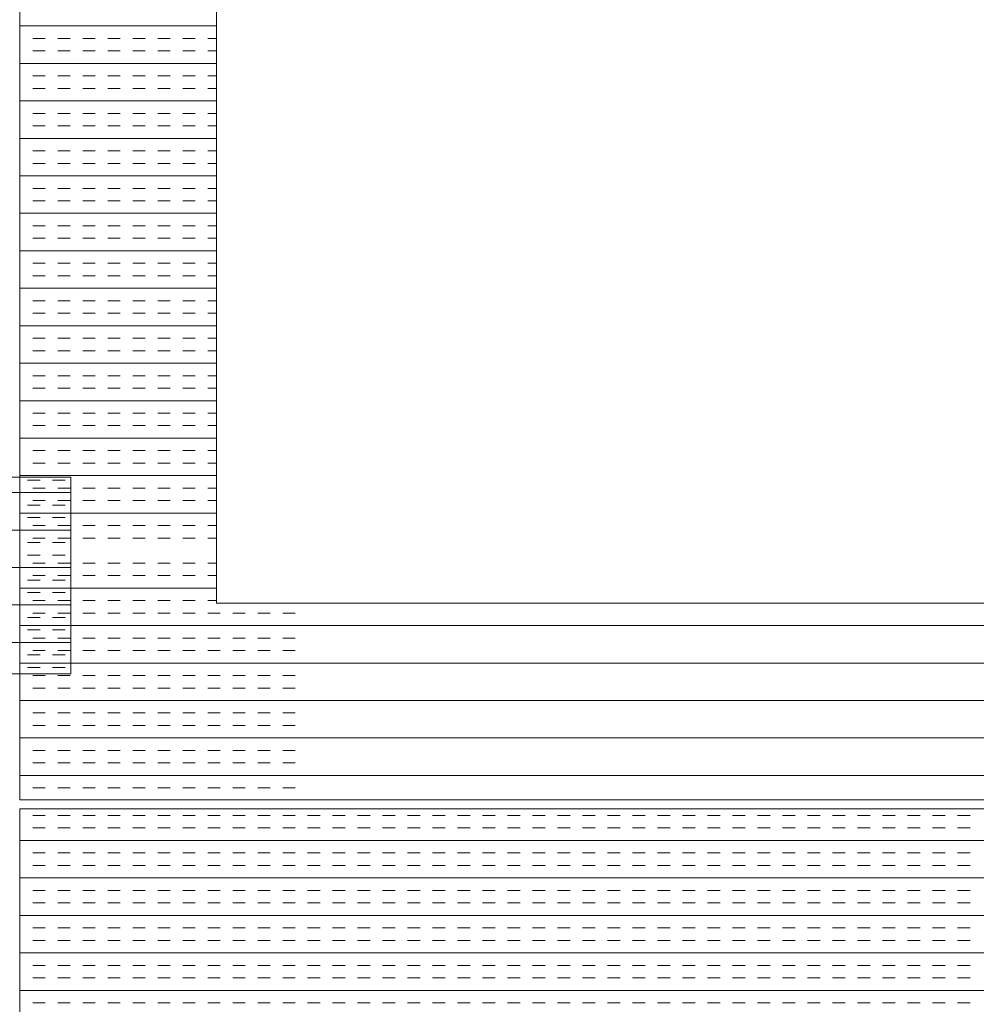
# Model space of a CAD drawing. Extents: x 3940905 to 4145695, y 925352 to 1109797.
# Tile 410 of 656: x 3986447 to 3986690, y 1101304 to 1101555. Entities that reach past the tile are written whole.
import ezdxf

# ---------------------------------------------------------------- set-up
doc = ezdxf.new("R2010")
doc.units = 0
doc.header["$LTSCALE"] = 750
doc.header["$MEASUREMENT"] = 0
doc.layers.add('CKD Equipments', color=252, linetype='CONTINUOUS', lineweight=0)

msp = doc.modelspace()

# ---------------------------------------------------------------- linework, layer by layer
at = {"layer": 'CKD Equipments'}
for p, q in [((3986446.8, 1102056.31), (3986446.8, 1101356.31)), ((3986496.8, 1102006.31), (3986496.8, 1101406.31)), ((3986459.8, 1101438.31), (3985859.8, 1101438.31)), ((3986459.8, 1101388.31), (3986459.8, 1101438.31)), ((3986496.8, 1101406.31), (3987214.8, 1101406.31)), ((3985859.8, 1101388.31), (3986459.8, 1101388.31)), ((3986446.8, 1101356.31), (3987264.8, 1101356.31)), ((3986446.8, 1101353.98), (3986446.8, 1100653.98)), ((3987264.8, 1101353.98), (3986446.8, 1101353.98))]:
    msp.add_line(p, q, dxfattribs=at)
at = {"layer": 'CKD Equipments', "color": 4, "linetype": 'Continuous'}
for p, q in [((3986496.8, 1101553.01), (3986446.8, 1101553.01)), ((3986446.94, 1101549.83), (3986446.8, 1101549.83)), ((3986453.29, 1101549.83), (3986450.11, 1101549.83)), ((3986459.64, 1101549.83), (3986456.46, 1101549.83)), ((3986465.99, 1101549.83), (3986462.81, 1101549.83)), ((3986472.34, 1101549.83), (3986469.16, 1101549.83)), ((3986478.69, 1101549.83), (3986475.51, 1101549.83)), ((3986485.04, 1101549.83), (3986481.86, 1101549.83)), ((3986491.39, 1101549.83), (3986488.21, 1101549.83)), ((3986496.8, 1101549.83), (3986494.56, 1101549.83)), ((3986446.94, 1101546.66), (3986446.8, 1101546.66)), ((3986453.29, 1101546.66), (3986450.11, 1101546.66)), ((3986459.64, 1101546.66), (3986456.46, 1101546.66)), ((3986465.99, 1101546.66), (3986462.81, 1101546.66)), ((3986472.34, 1101546.66), (3986469.16, 1101546.66)), ((3986478.69, 1101546.66), (3986475.51, 1101546.66)), ((3986485.04, 1101546.66), (3986481.86, 1101546.66)), ((3986491.39, 1101546.66), (3986488.21, 1101546.66)), ((3986496.8, 1101546.66), (3986494.56, 1101546.66)), ((3986496.8, 1101543.48), (3986446.8, 1101543.48)), ((3986446.94, 1101540.31), (3986446.8, 1101540.31)), ((3986453.29, 1101540.31), (3986450.11, 1101540.31)), ((3986459.64, 1101540.31), (3986456.46, 1101540.31)), ((3986465.99, 1101540.31), (3986462.81, 1101540.31)), ((3986472.34, 1101540.31), (3986469.16, 1101540.31)), ((3986478.69, 1101540.31), (3986475.51, 1101540.31)), ((3986485.04, 1101540.31), (3986481.86, 1101540.31)), ((3986491.39, 1101540.31), (3986488.21, 1101540.31)), ((3986496.8, 1101540.31), (3986494.56, 1101540.31)), ((3986446.94, 1101537.13), (3986446.8, 1101537.13)), ((3986453.29, 1101537.13), (3986450.11, 1101537.13)), ((3986459.64, 1101537.13), (3986456.46, 1101537.13)), ((3986465.99, 1101537.13), (3986462.81, 1101537.13)), ((3986472.34, 1101537.13), (3986469.16, 1101537.13)), ((3986478.69, 1101537.13), (3986475.51, 1101537.13)), ((3986485.04, 1101537.13), (3986481.86, 1101537.13)), ((3986491.39, 1101537.13), (3986488.21, 1101537.13)), ((3986496.8, 1101537.13), (3986494.56, 1101537.13)), ((3986496.8, 1101533.96), (3986446.8, 1101533.96)), ((3986446.94, 1101530.78), (3986446.8, 1101530.78)), ((3986453.29, 1101530.78), (3986450.11, 1101530.78)), ((3986459.64, 1101530.78), (3986456.46, 1101530.78)), ((3986465.99, 1101530.78), (3986462.81, 1101530.78)), ((3986472.34, 1101530.78), (3986469.16, 1101530.78)), ((3986478.69, 1101530.78), (3986475.51, 1101530.78)), ((3986485.04, 1101530.78), (3986481.86, 1101530.78)), ((3986491.39, 1101530.78), (3986488.21, 1101530.78)), ((3986496.8, 1101530.78), (3986494.56, 1101530.78)), ((3986446.94, 1101527.61), (3986446.8, 1101527.61)), ((3986453.29, 1101527.61), (3986450.11, 1101527.61)), ((3986459.64, 1101527.61), (3986456.46, 1101527.61)), ((3986465.99, 1101527.61), (3986462.81, 1101527.61)), ((3986472.34, 1101527.61), (3986469.16, 1101527.61)), ((3986478.69, 1101527.61), (3986475.51, 1101527.61)), ((3986485.04, 1101527.61), (3986481.86, 1101527.61)), ((3986491.39, 1101527.61), (3986488.21, 1101527.61)), ((3986496.8, 1101527.61), (3986494.56, 1101527.61)), ((3986496.8, 1101524.43), (3986446.8, 1101524.43)), ((3986446.94, 1101521.26), (3986446.8, 1101521.26)), ((3986453.29, 1101521.26), (3986450.11, 1101521.26)), ((3986459.64, 1101521.26), (3986456.46, 1101521.26)), ((3986465.99, 1101521.26), (3986462.81, 1101521.26)), ((3986472.34, 1101521.26), (3986469.16, 1101521.26)), ((3986478.69, 1101521.26), (3986475.51, 1101521.26)), ((3986485.04, 1101521.26), (3986481.86, 1101521.26)), ((3986491.39, 1101521.26), (3986488.21, 1101521.26)), ((3986496.8, 1101521.26), (3986494.56, 1101521.26)), ((3986446.94, 1101518.08), (3986446.8, 1101518.08)), ((3986453.29, 1101518.08), (3986450.11, 1101518.08)), ((3986459.64, 1101518.08), (3986456.46, 1101518.08)), ((3986465.99, 1101518.08), (3986462.81, 1101518.08)), ((3986472.34, 1101518.08), (3986469.16, 1101518.08)), ((3986478.69, 1101518.08), (3986475.51, 1101518.08)), ((3986485.04, 1101518.08), (3986481.86, 1101518.08)), ((3986491.39, 1101518.08), (3986488.21, 1101518.08)), ((3986496.8, 1101518.08), (3986494.56, 1101518.08)), ((3986496.8, 1101514.91), (3986446.8, 1101514.91)), ((3986446.94, 1101511.73), (3986446.8, 1101511.73)), ((3986453.29, 1101511.73), (3986450.11, 1101511.73)), ((3986459.64, 1101511.73), (3986456.46, 1101511.73)), ((3986465.99, 1101511.73), (3986462.81, 1101511.73)), ((3986472.34, 1101511.73), (3986469.16, 1101511.73)), ((3986478.69, 1101511.73), (3986475.51, 1101511.73)), ((3986485.04, 1101511.73), (3986481.86, 1101511.73)), ((3986491.39, 1101511.73), (3986488.21, 1101511.73)), ((3986496.8, 1101511.73), (3986494.56, 1101511.73)), ((3986446.94, 1101508.56), (3986446.8, 1101508.56)), ((3986453.29, 1101508.56), (3986450.11, 1101508.56)), ((3986459.64, 1101508.56), (3986456.46, 1101508.56)), ((3986465.99, 1101508.56), (3986462.81, 1101508.56)), ((3986472.34, 1101508.56), (3986469.16, 1101508.56)), ((3986478.69, 1101508.56), (3986475.51, 1101508.56)), ((3986485.04, 1101508.56), (3986481.86, 1101508.56)), ((3986491.39, 1101508.56), (3986488.21, 1101508.56)), ((3986496.8, 1101508.56), (3986494.56, 1101508.56)), ((3986496.8, 1101505.38), (3986446.8, 1101505.38)), ((3986446.94, 1101502.21), (3986446.8, 1101502.21)), ((3986453.29, 1101502.21), (3986450.11, 1101502.21)), ((3986459.64, 1101502.21), (3986456.46, 1101502.21)), ((3986465.99, 1101502.21), (3986462.81, 1101502.21)), ((3986472.34, 1101502.21), (3986469.16, 1101502.21)), ((3986478.69, 1101502.21), (3986475.51, 1101502.21)), ((3986485.04, 1101502.21), (3986481.86, 1101502.21)), ((3986491.39, 1101502.21), (3986488.21, 1101502.21)), ((3986496.8, 1101502.21), (3986494.56, 1101502.21)), ((3986446.94, 1101499.03), (3986446.8, 1101499.03)), ((3986453.29, 1101499.03), (3986450.11, 1101499.03)), ((3986459.64, 1101499.03), (3986456.46, 1101499.03)), ((3986465.99, 1101499.03), (3986462.81, 1101499.03)), ((3986472.34, 1101499.03), (3986469.16, 1101499.03)), ((3986478.69, 1101499.03), (3986475.51, 1101499.03)), ((3986485.04, 1101499.03), (3986481.86, 1101499.03)), ((3986491.39, 1101499.03), (3986488.21, 1101499.03)), ((3986496.8, 1101499.03), (3986494.56, 1101499.03)), ((3986496.8, 1101495.86), (3986446.8, 1101495.86)), ((3986446.94, 1101492.68), (3986446.8, 1101492.68)), ((3986453.29, 1101492.68), (3986450.11, 1101492.68)), ((3986459.64, 1101492.68), (3986456.46, 1101492.68)), ((3986465.99, 1101492.68), (3986462.81, 1101492.68)), ((3986472.34, 1101492.68), (3986469.16, 1101492.68)), ((3986478.69, 1101492.68), (3986475.51, 1101492.68)), ((3986485.04, 1101492.68), (3986481.86, 1101492.68)), ((3986491.39, 1101492.68), (3986488.21, 1101492.68)), ((3986496.8, 1101492.68), (3986494.56, 1101492.68)), ((3986446.94, 1101489.51), (3986446.8, 1101489.51)), ((3986453.29, 1101489.51), (3986450.11, 1101489.51)), ((3986459.64, 1101489.51), (3986456.46, 1101489.51)), ((3986465.99, 1101489.51), (3986462.81, 1101489.51)), ((3986472.34, 1101489.51), (3986469.16, 1101489.51)), ((3986478.69, 1101489.51), (3986475.51, 1101489.51)), ((3986485.04, 1101489.51), (3986481.86, 1101489.51)), ((3986491.39, 1101489.51), (3986488.21, 1101489.51)), ((3986496.8, 1101489.51), (3986494.56, 1101489.51)), ((3986496.8, 1101486.33), (3986446.8, 1101486.33)), ((3986446.94, 1101483.16), (3986446.8, 1101483.16)), ((3986453.29, 1101483.16), (3986450.11, 1101483.16)), ((3986459.64, 1101483.16), (3986456.46, 1101483.16)), ((3986465.99, 1101483.16), (3986462.81, 1101483.16)), ((3986472.34, 1101483.16), (3986469.16, 1101483.16)), ((3986478.69, 1101483.16), (3986475.51, 1101483.16)), ((3986485.04, 1101483.16), (3986481.86, 1101483.16)), ((3986491.39, 1101483.16), (3986488.21, 1101483.16)), ((3986496.8, 1101483.16), (3986494.56, 1101483.16)), ((3986446.94, 1101479.98), (3986446.8, 1101479.98)), ((3986453.29, 1101479.98), (3986450.11, 1101479.98)), ((3986459.64, 1101479.98), (3986456.46, 1101479.98)), ((3986465.99, 1101479.98), (3986462.81, 1101479.98)), ((3986472.34, 1101479.98), (3986469.16, 1101479.98)), ((3986478.69, 1101479.98), (3986475.51, 1101479.98)), ((3986485.04, 1101479.98), (3986481.86, 1101479.98)), ((3986491.39, 1101479.98), (3986488.21, 1101479.98)), ((3986496.8, 1101479.98), (3986494.56, 1101479.98)), ((3986496.8, 1101476.81), (3986446.8, 1101476.81)), ((3986446.94, 1101473.63), (3986446.8, 1101473.63)), ((3986453.29, 1101473.63), (3986450.11, 1101473.63)), ((3986459.64, 1101473.63), (3986456.46, 1101473.63)), ((3986465.99, 1101473.63), (3986462.81, 1101473.63)), ((3986472.34, 1101473.63), (3986469.16, 1101473.63)), ((3986478.69, 1101473.63), (3986475.51, 1101473.63)), ((3986485.04, 1101473.63), (3986481.86, 1101473.63)), ((3986491.39, 1101473.63), (3986488.21, 1101473.63)), ((3986496.8, 1101473.63), (3986494.56, 1101473.63)), ((3986446.94, 1101470.46), (3986446.8, 1101470.46)), ((3986453.29, 1101470.46), (3986450.11, 1101470.46)), ((3986459.64, 1101470.46), (3986456.46, 1101470.46)), ((3986465.99, 1101470.46), (3986462.81, 1101470.46)), ((3986472.34, 1101470.46), (3986469.16, 1101470.46)), ((3986478.69, 1101470.46), (3986475.51, 1101470.46)), ((3986485.04, 1101470.46), (3986481.86, 1101470.46)), ((3986491.39, 1101470.46), (3986488.21, 1101470.46)), ((3986496.8, 1101470.46), (3986494.56, 1101470.46)), ((3986496.8, 1101467.28), (3986446.8, 1101467.28)), ((3986446.94, 1101464.11), (3986446.8, 1101464.11)), ((3986453.29, 1101464.11), (3986450.11, 1101464.11)), ((3986459.64, 1101464.11), (3986456.46, 1101464.11)), ((3986465.99, 1101464.11), (3986462.81, 1101464.11)), ((3986472.34, 1101464.11), (3986469.16, 1101464.11)), ((3986478.69, 1101464.11), (3986475.51, 1101464.11)), ((3986485.04, 1101464.11), (3986481.86, 1101464.11)), ((3986491.39, 1101464.11), (3986488.21, 1101464.11)), ((3986496.8, 1101464.11), (3986494.56, 1101464.11)), ((3986446.94, 1101460.93), (3986446.8, 1101460.93)), ((3986453.29, 1101460.93), (3986450.11, 1101460.93)), ((3986459.64, 1101460.93), (3986456.46, 1101460.93)), ((3986465.99, 1101460.93), (3986462.81, 1101460.93)), ((3986472.34, 1101460.93), (3986469.16, 1101460.93)), ((3986478.69, 1101460.93), (3986475.51, 1101460.93)), ((3986485.04, 1101460.93), (3986481.86, 1101460.93)), ((3986491.39, 1101460.93), (3986488.21, 1101460.93)), ((3986496.8, 1101460.93), (3986494.56, 1101460.93)), ((3986496.8, 1101457.76), (3986446.8, 1101457.76)), ((3986446.94, 1101454.58), (3986446.8, 1101454.58)), ((3986453.29, 1101454.58), (3986450.11, 1101454.58)), ((3986459.64, 1101454.58), (3986456.46, 1101454.58)), ((3986465.99, 1101454.58), (3986462.81, 1101454.58)), ((3986472.34, 1101454.58), (3986469.16, 1101454.58)), ((3986478.69, 1101454.58), (3986475.51, 1101454.58)), ((3986485.04, 1101454.58), (3986481.86, 1101454.58)), ((3986491.39, 1101454.58), (3986488.21, 1101454.58)), ((3986496.8, 1101454.58), (3986494.56, 1101454.58)), ((3986446.94, 1101451.41), (3986446.8, 1101451.41)), ((3986453.29, 1101451.41), (3986450.11, 1101451.41)), ((3986459.64, 1101451.41), (3986456.46, 1101451.41)), ((3986465.99, 1101451.41), (3986462.81, 1101451.41)), ((3986472.34, 1101451.41), (3986469.16, 1101451.41)), ((3986478.69, 1101451.41), (3986475.51, 1101451.41)), ((3986485.04, 1101451.41), (3986481.86, 1101451.41)), ((3986491.39, 1101451.41), (3986488.21, 1101451.41)), ((3986496.8, 1101451.41), (3986494.56, 1101451.41)), ((3986496.8, 1101448.23), (3986446.8, 1101448.23)), ((3986446.94, 1101445.06), (3986446.8, 1101445.06)), ((3986453.29, 1101445.06), (3986450.11, 1101445.06)), ((3986459.64, 1101445.06), (3986456.46, 1101445.06)), ((3986465.99, 1101445.06), (3986462.81, 1101445.06)), ((3986472.34, 1101445.06), (3986469.16, 1101445.06)), ((3986478.69, 1101445.06), (3986475.51, 1101445.06)), ((3986485.04, 1101445.06), (3986481.86, 1101445.06)), ((3986491.39, 1101445.06), (3986488.21, 1101445.06)), ((3986496.8, 1101445.06), (3986494.56, 1101445.06)), ((3986446.94, 1101441.88), (3986446.8, 1101441.88)), ((3986453.29, 1101441.88), (3986450.11, 1101441.88)), ((3986459.64, 1101441.88), (3986456.46, 1101441.88)), ((3986465.99, 1101441.88), (3986462.81, 1101441.88)), ((3986472.34, 1101441.88), (3986469.16, 1101441.88)), ((3986478.69, 1101441.88), (3986475.51, 1101441.88)), ((3986485.04, 1101441.88), (3986481.86, 1101441.88)), ((3986491.39, 1101441.88), (3986488.21, 1101441.88)), ((3986496.8, 1101441.88), (3986494.56, 1101441.88)), ((3986496.8, 1101438.71), (3986446.8, 1101438.71)), ((3986451.99, 1101437.58), (3986448.81, 1101437.58)), ((3986458.34, 1101437.58), (3986455.16, 1101437.58)), ((3986459.8, 1101434.41), (3985859.8, 1101434.41)), ((3986446.94, 1101435.53), (3986446.8, 1101435.53)), ((3986453.29, 1101435.53), (3986450.11, 1101435.53)), ((3986459.64, 1101435.53), (3986456.46, 1101435.53)), ((3986465.99, 1101435.53), (3986462.81, 1101435.53)), ((3986472.34, 1101435.53), (3986469.16, 1101435.53)), ((3986478.69, 1101435.53), (3986475.51, 1101435.53)), ((3986485.04, 1101435.53), (3986481.86, 1101435.53)), ((3986491.39, 1101435.53), (3986488.21, 1101435.53)), ((3986496.8, 1101435.53), (3986494.56, 1101435.53)), ((3986446.94, 1101432.36), (3986446.8, 1101432.36)), ((3986451.99, 1101431.23), (3986448.81, 1101431.23)), ((3986453.29, 1101432.36), (3986450.11, 1101432.36)), ((3986458.34, 1101431.23), (3986455.16, 1101431.23)), ((3986459.64, 1101432.36), (3986456.46, 1101432.36)), ((3986465.99, 1101432.36), (3986462.81, 1101432.36)), ((3986472.34, 1101432.36), (3986469.16, 1101432.36)), ((3986478.69, 1101432.36), (3986475.51, 1101432.36)), ((3986485.04, 1101432.36), (3986481.86, 1101432.36)), ((3986491.39, 1101432.36), (3986488.21, 1101432.36)), ((3986496.8, 1101432.36), (3986494.56, 1101432.36)), ((3986496.8, 1101429.18), (3986446.8, 1101429.18)), ((3986446.94, 1101426.01), (3986446.8, 1101426.01)), ((3986451.99, 1101428.06), (3986448.81, 1101428.06)), ((3986453.29, 1101426.01), (3986450.11, 1101426.01)), ((3986458.34, 1101428.06), (3986455.16, 1101428.06)), ((3986459.64, 1101426.01), (3986456.46, 1101426.01)), ((3986465.99, 1101426.01), (3986462.81, 1101426.01)), ((3986472.34, 1101426.01), (3986469.16, 1101426.01)), ((3986478.69, 1101426.01), (3986475.51, 1101426.01)), ((3986485.04, 1101426.01), (3986481.86, 1101426.01)), ((3986491.39, 1101426.01), (3986488.21, 1101426.01)), ((3986496.8, 1101426.01), (3986494.56, 1101426.01)), ((3986459.8, 1101424.88), (3985859.8, 1101424.88)), ((3986446.94, 1101422.83), (3986446.8, 1101422.83)), ((3986451.99, 1101421.71), (3986448.81, 1101421.71)), ((3986453.29, 1101422.83), (3986450.11, 1101422.83)), ((3986458.34, 1101421.71), (3986455.16, 1101421.71)), ((3986459.64, 1101422.83), (3986456.46, 1101422.83)), ((3986465.99, 1101422.83), (3986462.81, 1101422.83)), ((3986472.34, 1101422.83), (3986469.16, 1101422.83)), ((3986478.69, 1101422.83), (3986475.51, 1101422.83)), ((3986485.04, 1101422.83), (3986481.86, 1101422.83)), ((3986491.39, 1101422.83), (3986488.21, 1101422.83)), ((3986496.8, 1101422.83), (3986494.56, 1101422.83)), ((3986451.99, 1101418.53), (3986448.81, 1101418.53)), ((3986458.34, 1101418.53), (3986455.16, 1101418.53)), ((3986446.94, 1101416.48), (3986446.8, 1101416.48)), ((3986453.29, 1101416.48), (3986450.11, 1101416.48)), ((3986459.64, 1101416.48), (3986456.46, 1101416.48)), ((3986465.99, 1101416.48), (3986462.81, 1101416.48)), ((3986472.34, 1101416.48), (3986469.16, 1101416.48)), ((3986478.69, 1101416.48), (3986475.51, 1101416.48)), ((3986485.04, 1101416.48), (3986481.86, 1101416.48)), ((3986491.39, 1101416.48), (3986488.21, 1101416.48)), ((3986496.8, 1101416.48), (3986494.56, 1101416.48)), ((3986459.8, 1101415.36), (3985859.8, 1101415.36)), ((3986446.94, 1101413.31), (3986446.8, 1101413.31)), ((3986451.99, 1101412.18), (3986448.81, 1101412.18)), ((3986453.29, 1101413.31), (3986450.11, 1101413.31)), ((3986458.34, 1101412.18), (3986455.16, 1101412.18)), ((3986459.64, 1101413.31), (3986456.46, 1101413.31)), ((3986465.99, 1101413.31), (3986462.81, 1101413.31)), ((3986472.34, 1101413.31), (3986469.16, 1101413.31)), ((3986478.69, 1101413.31), (3986475.51, 1101413.31)), ((3986485.04, 1101413.31), (3986481.86, 1101413.31)), ((3986491.39, 1101413.31), (3986488.21, 1101413.31)), ((3986496.8, 1101413.31), (3986494.56, 1101413.31)), ((3986496.8, 1101410.13), (3986446.8, 1101410.13)), ((3986451.99, 1101409.01), (3986448.81, 1101409.01)), ((3986458.34, 1101409.01), (3986455.16, 1101409.01)), ((3986446.94, 1101406.96), (3986446.8, 1101406.96)), ((3986453.29, 1101406.96), (3986450.11, 1101406.96)), ((3986459.64, 1101406.96), (3986456.46, 1101406.96)), ((3986465.99, 1101406.96), (3986462.81, 1101406.96)), ((3986472.34, 1101406.96), (3986469.16, 1101406.96)), ((3986478.69, 1101406.96), (3986475.51, 1101406.96)), ((3986485.04, 1101406.96), (3986481.86, 1101406.96)), ((3986491.39, 1101406.96), (3986488.21, 1101406.96)), ((3986496.8, 1101406.96), (3986494.56, 1101406.96)), ((3986459.8, 1101405.83), (3985859.8, 1101405.83)), ((3986446.94, 1101403.78), (3986446.8, 1101403.78)), ((3986453.29, 1101403.78), (3986450.11, 1101403.78)), ((3986459.64, 1101403.78), (3986456.46, 1101403.78)), ((3986465.99, 1101403.78), (3986462.81, 1101403.78)), ((3986472.34, 1101403.78), (3986469.16, 1101403.78)), ((3986478.69, 1101403.78), (3986475.51, 1101403.78)), ((3986485.04, 1101403.78), (3986481.86, 1101403.78)), ((3986491.39, 1101403.78), (3986488.21, 1101403.78)), ((3986497.74, 1101403.78), (3986494.56, 1101403.78)), ((3986504.09, 1101403.78), (3986500.91, 1101403.78)), ((3986510.44, 1101403.78), (3986507.26, 1101403.78)), ((3986516.79, 1101403.78), (3986513.61, 1101403.78)), ((3986451.99, 1101402.66), (3986448.81, 1101402.66)), ((3986458.34, 1101402.66), (3986455.16, 1101402.66)), ((3987264.8, 1101400.61), (3986446.8, 1101400.61)), ((3986451.99, 1101399.48), (3986448.81, 1101399.48)), ((3986458.34, 1101399.48), (3986455.16, 1101399.48)), ((3986459.8, 1101396.31), (3985859.8, 1101396.31)), ((3986446.94, 1101397.43), (3986446.8, 1101397.43)), ((3986453.29, 1101397.43), (3986450.11, 1101397.43)), ((3986459.64, 1101397.43), (3986456.46, 1101397.43)), ((3986465.99, 1101397.43), (3986462.81, 1101397.43)), ((3986472.34, 1101397.43), (3986469.16, 1101397.43)), ((3986478.69, 1101397.43), (3986475.51, 1101397.43)), ((3986485.04, 1101397.43), (3986481.86, 1101397.43)), ((3986491.39, 1101397.43), (3986488.21, 1101397.43)), ((3986497.74, 1101397.43), (3986494.56, 1101397.43)), ((3986504.09, 1101397.43), (3986500.91, 1101397.43)), ((3986510.44, 1101397.43), (3986507.26, 1101397.43)), ((3986516.79, 1101397.43), (3986513.61, 1101397.43)), ((3986446.94, 1101394.26), (3986446.8, 1101394.26)), ((3986453.29, 1101394.26), (3986450.11, 1101394.26)), ((3986459.64, 1101394.26), (3986456.46, 1101394.26)), ((3986465.99, 1101394.26), (3986462.81, 1101394.26)), ((3986472.34, 1101394.26), (3986469.16, 1101394.26)), ((3986478.69, 1101394.26), (3986475.51, 1101394.26)), ((3986485.04, 1101394.26), (3986481.86, 1101394.26)), ((3986491.39, 1101394.26), (3986488.21, 1101394.26)), ((3986497.74, 1101394.26), (3986494.56, 1101394.26)), ((3986504.09, 1101394.26), (3986500.91, 1101394.26)), ((3986510.44, 1101394.26), (3986507.26, 1101394.26)), ((3986516.79, 1101394.26), (3986513.61, 1101394.26)), ((3987264.8, 1101391.08), (3986446.8, 1101391.08)), ((3986451.99, 1101393.13), (3986448.81, 1101393.13)), ((3986458.34, 1101393.13), (3986455.16, 1101393.13)), ((3986451.99, 1101389.96), (3986448.81, 1101389.96)), ((3986458.34, 1101389.96), (3986455.16, 1101389.96)), ((3986446.94, 1101387.91), (3986446.8, 1101387.91)), ((3986453.29, 1101387.91), (3986450.11, 1101387.91)), ((3986459.64, 1101387.91), (3986456.46, 1101387.91)), ((3986465.99, 1101387.91), (3986462.81, 1101387.91)), ((3986472.34, 1101387.91), (3986469.16, 1101387.91)), ((3986478.69, 1101387.91), (3986475.51, 1101387.91)), ((3986485.04, 1101387.91), (3986481.86, 1101387.91)), ((3986491.39, 1101387.91), (3986488.21, 1101387.91)), ((3986497.74, 1101387.91), (3986494.56, 1101387.91)), ((3986504.09, 1101387.91), (3986500.91, 1101387.91)), ((3986510.44, 1101387.91), (3986507.26, 1101387.91)), ((3986516.79, 1101387.91), (3986513.61, 1101387.91)), ((3986446.94, 1101384.73), (3986446.8, 1101384.73)), ((3986453.29, 1101384.73), (3986450.11, 1101384.73)), ((3986459.64, 1101384.73), (3986456.46, 1101384.73)), ((3986465.99, 1101384.73), (3986462.81, 1101384.73)), ((3986472.34, 1101384.73), (3986469.16, 1101384.73)), ((3986478.69, 1101384.73), (3986475.51, 1101384.73)), ((3986485.04, 1101384.73), (3986481.86, 1101384.73)), ((3986491.39, 1101384.73), (3986488.21, 1101384.73)), ((3986497.74, 1101384.73), (3986494.56, 1101384.73)), ((3986504.09, 1101384.73), (3986500.91, 1101384.73)), ((3986510.44, 1101384.73), (3986507.26, 1101384.73)), ((3986516.79, 1101384.73), (3986513.61, 1101384.73)), ((3987264.8, 1101381.56), (3986446.8, 1101381.56)), ((3986446.94, 1101378.38), (3986446.8, 1101378.38)), ((3986453.29, 1101378.38), (3986450.11, 1101378.38)), ((3986459.64, 1101378.38), (3986456.46, 1101378.38)), ((3986465.99, 1101378.38), (3986462.81, 1101378.38)), ((3986472.34, 1101378.38), (3986469.16, 1101378.38)), ((3986478.69, 1101378.38), (3986475.51, 1101378.38)), ((3986485.04, 1101378.38), (3986481.86, 1101378.38)), ((3986491.39, 1101378.38), (3986488.21, 1101378.38)), ((3986497.74, 1101378.38), (3986494.56, 1101378.38)), ((3986504.09, 1101378.38), (3986500.91, 1101378.38)), ((3986510.44, 1101378.38), (3986507.26, 1101378.38)), ((3986516.79, 1101378.38), (3986513.61, 1101378.38)), ((3986446.94, 1101375.21), (3986446.8, 1101375.21)), ((3986453.29, 1101375.21), (3986450.11, 1101375.21)), ((3986459.64, 1101375.21), (3986456.46, 1101375.21)), ((3986465.99, 1101375.21), (3986462.81, 1101375.21)), ((3986472.34, 1101375.21), (3986469.16, 1101375.21)), ((3986478.69, 1101375.21), (3986475.51, 1101375.21)), ((3986485.04, 1101375.21), (3986481.86, 1101375.21)), ((3986491.39, 1101375.21), (3986488.21, 1101375.21)), ((3986497.74, 1101375.21), (3986494.56, 1101375.21)), ((3986504.09, 1101375.21), (3986500.91, 1101375.21)), ((3986510.44, 1101375.21), (3986507.26, 1101375.21)), ((3986516.79, 1101375.21), (3986513.61, 1101375.21)), ((3987264.8, 1101372.03), (3986446.8, 1101372.03)), ((3986446.94, 1101368.86), (3986446.8, 1101368.86)), ((3986453.29, 1101368.86), (3986450.11, 1101368.86)), ((3986459.64, 1101368.86), (3986456.46, 1101368.86)), ((3986465.99, 1101368.86), (3986462.81, 1101368.86)), ((3986472.34, 1101368.86), (3986469.16, 1101368.86)), ((3986478.69, 1101368.86), (3986475.51, 1101368.86)), ((3986485.04, 1101368.86), (3986481.86, 1101368.86)), ((3986491.39, 1101368.86), (3986488.21, 1101368.86)), ((3986497.74, 1101368.86), (3986494.56, 1101368.86)), ((3986504.09, 1101368.86), (3986500.91, 1101368.86)), ((3986510.44, 1101368.86), (3986507.26, 1101368.86)), ((3986516.79, 1101368.86), (3986513.61, 1101368.86)), ((3986446.94, 1101365.68), (3986446.8, 1101365.68)), ((3986453.29, 1101365.68), (3986450.11, 1101365.68)), ((3986459.64, 1101365.68), (3986456.46, 1101365.68)), ((3986465.99, 1101365.68), (3986462.81, 1101365.68)), ((3986472.34, 1101365.68), (3986469.16, 1101365.68)), ((3986478.69, 1101365.68), (3986475.51, 1101365.68)), ((3986485.04, 1101365.68), (3986481.86, 1101365.68)), ((3986491.39, 1101365.68), (3986488.21, 1101365.68)), ((3986497.74, 1101365.68), (3986494.56, 1101365.68)), ((3986504.09, 1101365.68), (3986500.91, 1101365.68)), ((3986510.44, 1101365.68), (3986507.26, 1101365.68)), ((3986516.79, 1101365.68), (3986513.61, 1101365.68)), ((3987264.8, 1101362.51), (3986446.8, 1101362.51)), ((3986446.94, 1101359.33), (3986446.8, 1101359.33)), ((3986453.29, 1101359.33), (3986450.11, 1101359.33)), ((3986459.64, 1101359.33), (3986456.46, 1101359.33)), ((3986465.99, 1101359.33), (3986462.81, 1101359.33)), ((3986472.34, 1101359.33), (3986469.16, 1101359.33)), ((3986478.69, 1101359.33), (3986475.51, 1101359.33)), ((3986485.04, 1101359.33), (3986481.86, 1101359.33)), ((3986491.39, 1101359.33), (3986488.21, 1101359.33)), ((3986497.74, 1101359.33), (3986494.56, 1101359.33)), ((3986504.09, 1101359.33), (3986500.91, 1101359.33)), ((3986510.44, 1101359.33), (3986507.26, 1101359.33)), ((3986516.79, 1101359.33), (3986513.61, 1101359.33)), ((3986446.94, 1101352.32), (3986446.8, 1101352.32)), ((3986453.29, 1101352.32), (3986450.11, 1101352.32)), ((3986459.64, 1101352.32), (3986456.46, 1101352.32)), ((3986465.99, 1101352.32), (3986462.81, 1101352.32)), ((3986472.34, 1101352.32), (3986469.16, 1101352.32)), ((3986478.69, 1101352.32), (3986475.51, 1101352.32)), ((3986485.04, 1101352.32), (3986481.86, 1101352.32)), ((3986491.39, 1101352.32), (3986488.21, 1101352.32)), ((3986497.74, 1101352.32), (3986494.56, 1101352.32)), ((3986504.09, 1101352.32), (3986500.91, 1101352.32)), ((3986510.44, 1101352.32), (3986507.26, 1101352.32)), ((3986516.79, 1101352.32), (3986513.61, 1101352.32)), ((3986523.14, 1101352.32), (3986519.96, 1101352.32)), ((3986529.49, 1101352.32), (3986526.31, 1101352.32)), ((3986535.84, 1101352.32), (3986532.66, 1101352.32)), ((3986542.19, 1101352.32), (3986539.01, 1101352.32)), ((3986548.54, 1101352.32), (3986545.36, 1101352.32)), ((3986554.89, 1101352.32), (3986551.71, 1101352.32)), ((3986561.24, 1101352.32), (3986558.06, 1101352.32)), ((3986567.59, 1101352.32), (3986564.41, 1101352.32)), ((3986573.94, 1101352.32), (3986570.76, 1101352.32)), ((3986580.29, 1101352.32), (3986577.11, 1101352.32)), ((3986586.64, 1101352.32), (3986583.46, 1101352.32)), ((3986592.99, 1101352.32), (3986589.81, 1101352.32)), ((3986599.34, 1101352.32), (3986596.16, 1101352.32)), ((3986605.69, 1101352.32), (3986602.51, 1101352.32)), ((3986612.04, 1101352.32), (3986608.86, 1101352.32)), ((3986618.39, 1101352.32), (3986615.21, 1101352.32)), ((3986624.74, 1101352.32), (3986621.56, 1101352.32)), ((3986631.09, 1101352.32), (3986627.91, 1101352.32)), ((3986637.44, 1101352.32), (3986634.26, 1101352.32)), ((3986643.79, 1101352.32), (3986640.61, 1101352.32)), ((3986650.14, 1101352.32), (3986646.96, 1101352.32)), ((3986656.49, 1101352.32), (3986653.31, 1101352.32)), ((3986662.84, 1101352.32), (3986659.66, 1101352.32)), ((3986669.19, 1101352.32), (3986666.01, 1101352.32)), ((3986675.54, 1101352.32), (3986672.36, 1101352.32)), ((3986681.89, 1101352.32), (3986678.71, 1101352.32)), ((3986688.24, 1101352.32), (3986685.06, 1101352.32)), ((3986446.94, 1101349.15), (3986446.8, 1101349.15)), ((3986453.29, 1101349.15), (3986450.11, 1101349.15)), ((3986459.64, 1101349.15), (3986456.46, 1101349.15)), ((3986465.99, 1101349.15), (3986462.81, 1101349.15)), ((3986472.34, 1101349.15), (3986469.16, 1101349.15)), ((3986478.69, 1101349.15), (3986475.51, 1101349.15)), ((3986485.04, 1101349.15), (3986481.86, 1101349.15)), ((3986491.39, 1101349.15), (3986488.21, 1101349.15)), ((3986497.74, 1101349.15), (3986494.56, 1101349.15)), ((3986504.09, 1101349.15), (3986500.91, 1101349.15)), ((3986510.44, 1101349.15), (3986507.26, 1101349.15)), ((3986516.79, 1101349.15), (3986513.61, 1101349.15)), ((3986523.14, 1101349.15), (3986519.96, 1101349.15)), ((3986529.49, 1101349.15), (3986526.31, 1101349.15)), ((3986535.84, 1101349.15), (3986532.66, 1101349.15)), ((3986542.19, 1101349.15), (3986539.01, 1101349.15)), ((3986548.54, 1101349.15), (3986545.36, 1101349.15)), ((3986554.89, 1101349.15), (3986551.71, 1101349.15)), ((3986561.24, 1101349.15), (3986558.06, 1101349.15)), ((3986567.59, 1101349.15), (3986564.41, 1101349.15)), ((3986573.94, 1101349.15), (3986570.76, 1101349.15)), ((3986580.29, 1101349.15), (3986577.11, 1101349.15)), ((3986586.64, 1101349.15), (3986583.46, 1101349.15)), ((3986592.99, 1101349.15), (3986589.81, 1101349.15)), ((3986599.34, 1101349.15), (3986596.16, 1101349.15)), ((3986605.69, 1101349.15), (3986602.51, 1101349.15)), ((3986612.04, 1101349.15), (3986608.86, 1101349.15)), ((3986618.39, 1101349.15), (3986615.21, 1101349.15)), ((3986624.74, 1101349.15), (3986621.56, 1101349.15)), ((3986631.09, 1101349.15), (3986627.91, 1101349.15)), ((3986637.44, 1101349.15), (3986634.26, 1101349.15)), ((3986643.79, 1101349.15), (3986640.61, 1101349.15)), ((3986650.14, 1101349.15), (3986646.96, 1101349.15)), ((3986656.49, 1101349.15), (3986653.31, 1101349.15)), ((3986662.84, 1101349.15), (3986659.66, 1101349.15)), ((3986669.19, 1101349.15), (3986666.01, 1101349.15)), ((3986675.54, 1101349.15), (3986672.36, 1101349.15)), ((3986681.89, 1101349.15), (3986678.71, 1101349.15)), ((3986688.24, 1101349.15), (3986685.06, 1101349.15)), ((3987264.8, 1101345.97), (3986446.8, 1101345.97)), ((3986446.94, 1101342.8), (3986446.8, 1101342.8)), ((3986453.29, 1101342.8), (3986450.11, 1101342.8)), ((3986459.64, 1101342.8), (3986456.46, 1101342.8)), ((3986465.99, 1101342.8), (3986462.81, 1101342.8)), ((3986472.34, 1101342.8), (3986469.16, 1101342.8)), ((3986478.69, 1101342.8), (3986475.51, 1101342.8)), ((3986485.04, 1101342.8), (3986481.86, 1101342.8)), ((3986491.39, 1101342.8), (3986488.21, 1101342.8)), ((3986497.74, 1101342.8), (3986494.56, 1101342.8)), ((3986504.09, 1101342.8), (3986500.91, 1101342.8)), ((3986510.44, 1101342.8), (3986507.26, 1101342.8)), ((3986516.79, 1101342.8), (3986513.61, 1101342.8)), ((3986523.14, 1101342.8), (3986519.96, 1101342.8)), ((3986529.49, 1101342.8), (3986526.31, 1101342.8)), ((3986535.84, 1101342.8), (3986532.66, 1101342.8)), ((3986542.19, 1101342.8), (3986539.01, 1101342.8)), ((3986548.54, 1101342.8), (3986545.36, 1101342.8)), ((3986554.89, 1101342.8), (3986551.71, 1101342.8)), ((3986561.24, 1101342.8), (3986558.06, 1101342.8)), ((3986567.59, 1101342.8), (3986564.41, 1101342.8)), ((3986573.94, 1101342.8), (3986570.76, 1101342.8)), ((3986580.29, 1101342.8), (3986577.11, 1101342.8)), ((3986586.64, 1101342.8), (3986583.46, 1101342.8)), ((3986592.99, 1101342.8), (3986589.81, 1101342.8)), ((3986599.34, 1101342.8), (3986596.16, 1101342.8)), ((3986605.69, 1101342.8), (3986602.51, 1101342.8)), ((3986612.04, 1101342.8), (3986608.86, 1101342.8)), ((3986618.39, 1101342.8), (3986615.21, 1101342.8)), ((3986624.74, 1101342.8), (3986621.56, 1101342.8)), ((3986631.09, 1101342.8), (3986627.91, 1101342.8)), ((3986637.44, 1101342.8), (3986634.26, 1101342.8)), ((3986643.79, 1101342.8), (3986640.61, 1101342.8)), ((3986650.14, 1101342.8), (3986646.96, 1101342.8)), ((3986656.49, 1101342.8), (3986653.31, 1101342.8)), ((3986662.84, 1101342.8), (3986659.66, 1101342.8)), ((3986669.19, 1101342.8), (3986666.01, 1101342.8)), ((3986675.54, 1101342.8), (3986672.36, 1101342.8)), ((3986681.89, 1101342.8), (3986678.71, 1101342.8)), ((3986688.24, 1101342.8), (3986685.06, 1101342.8)), ((3986446.94, 1101339.62), (3986446.8, 1101339.62)), ((3986453.29, 1101339.62), (3986450.11, 1101339.62)), ((3986459.64, 1101339.62), (3986456.46, 1101339.62)), ((3986465.99, 1101339.62), (3986462.81, 1101339.62)), ((3986472.34, 1101339.62), (3986469.16, 1101339.62)), ((3986478.69, 1101339.62), (3986475.51, 1101339.62)), ((3986485.04, 1101339.62), (3986481.86, 1101339.62)), ((3986491.39, 1101339.62), (3986488.21, 1101339.62)), ((3986497.74, 1101339.62), (3986494.56, 1101339.62)), ((3986504.09, 1101339.62), (3986500.91, 1101339.62)), ((3986510.44, 1101339.62), (3986507.26, 1101339.62)), ((3986516.79, 1101339.62), (3986513.61, 1101339.62)), ((3986523.14, 1101339.62), (3986519.96, 1101339.62)), ((3986529.49, 1101339.62), (3986526.31, 1101339.62)), ((3986535.84, 1101339.62), (3986532.66, 1101339.62)), ((3986542.19, 1101339.62), (3986539.01, 1101339.62)), ((3986548.54, 1101339.62), (3986545.36, 1101339.62)), ((3986554.89, 1101339.62), (3986551.71, 1101339.62)), ((3986561.24, 1101339.62), (3986558.06, 1101339.62)), ((3986567.59, 1101339.62), (3986564.41, 1101339.62)), ((3986573.94, 1101339.62), (3986570.76, 1101339.62)), ((3986580.29, 1101339.62), (3986577.11, 1101339.62)), ((3986586.64, 1101339.62), (3986583.46, 1101339.62)), ((3986592.99, 1101339.62), (3986589.81, 1101339.62)), ((3986599.34, 1101339.62), (3986596.16, 1101339.62)), ((3986605.69, 1101339.62), (3986602.51, 1101339.62)), ((3986612.04, 1101339.62), (3986608.86, 1101339.62)), ((3986618.39, 1101339.62), (3986615.21, 1101339.62)), ((3986624.74, 1101339.62), (3986621.56, 1101339.62)), ((3986631.09, 1101339.62), (3986627.91, 1101339.62)), ((3986637.44, 1101339.62), (3986634.26, 1101339.62)), ((3986643.79, 1101339.62), (3986640.61, 1101339.62)), ((3986650.14, 1101339.62), (3986646.96, 1101339.62)), ((3986656.49, 1101339.62), (3986653.31, 1101339.62)), ((3986662.84, 1101339.62), (3986659.66, 1101339.62)), ((3986669.19, 1101339.62), (3986666.01, 1101339.62)), ((3986675.54, 1101339.62), (3986672.36, 1101339.62)), ((3986681.89, 1101339.62), (3986678.71, 1101339.62)), ((3986688.24, 1101339.62), (3986685.06, 1101339.62)), ((3987264.8, 1101336.45), (3986446.8, 1101336.45)), ((3986446.94, 1101333.27), (3986446.8, 1101333.27)), ((3986453.29, 1101333.27), (3986450.11, 1101333.27)), ((3986459.64, 1101333.27), (3986456.46, 1101333.27)), ((3986465.99, 1101333.27), (3986462.81, 1101333.27)), ((3986472.34, 1101333.27), (3986469.16, 1101333.27)), ((3986478.69, 1101333.27), (3986475.51, 1101333.27)), ((3986485.04, 1101333.27), (3986481.86, 1101333.27)), ((3986491.39, 1101333.27), (3986488.21, 1101333.27)), ((3986497.74, 1101333.27), (3986494.56, 1101333.27)), ((3986504.09, 1101333.27), (3986500.91, 1101333.27)), ((3986510.44, 1101333.27), (3986507.26, 1101333.27)), ((3986516.79, 1101333.27), (3986513.61, 1101333.27)), ((3986523.14, 1101333.27), (3986519.96, 1101333.27)), ((3986529.49, 1101333.27), (3986526.31, 1101333.27)), ((3986535.84, 1101333.27), (3986532.66, 1101333.27)), ((3986542.19, 1101333.27), (3986539.01, 1101333.27)), ((3986548.54, 1101333.27), (3986545.36, 1101333.27)), ((3986554.89, 1101333.27), (3986551.71, 1101333.27)), ((3986561.24, 1101333.27), (3986558.06, 1101333.27)), ((3986567.59, 1101333.27), (3986564.41, 1101333.27)), ((3986573.94, 1101333.27), (3986570.76, 1101333.27)), ((3986580.29, 1101333.27), (3986577.11, 1101333.27)), ((3986586.64, 1101333.27), (3986583.46, 1101333.27)), ((3986592.99, 1101333.27), (3986589.81, 1101333.27)), ((3986599.34, 1101333.27), (3986596.16, 1101333.27)), ((3986605.69, 1101333.27), (3986602.51, 1101333.27)), ((3986612.04, 1101333.27), (3986608.86, 1101333.27)), ((3986618.39, 1101333.27), (3986615.21, 1101333.27)), ((3986624.74, 1101333.27), (3986621.56, 1101333.27)), ((3986631.09, 1101333.27), (3986627.91, 1101333.27)), ((3986637.44, 1101333.27), (3986634.26, 1101333.27)), ((3986643.79, 1101333.27), (3986640.61, 1101333.27)), ((3986650.14, 1101333.27), (3986646.96, 1101333.27)), ((3986656.49, 1101333.27), (3986653.31, 1101333.27)), ((3986662.84, 1101333.27), (3986659.66, 1101333.27)), ((3986669.19, 1101333.27), (3986666.01, 1101333.27)), ((3986675.54, 1101333.27), (3986672.36, 1101333.27)), ((3986681.89, 1101333.27), (3986678.71, 1101333.27)), ((3986688.24, 1101333.27), (3986685.06, 1101333.27)), ((3986446.94, 1101330.1), (3986446.8, 1101330.1)), ((3986453.29, 1101330.1), (3986450.11, 1101330.1)), ((3986459.64, 1101330.1), (3986456.46, 1101330.1)), ((3986465.99, 1101330.1), (3986462.81, 1101330.1)), ((3986472.34, 1101330.1), (3986469.16, 1101330.1)), ((3986478.69, 1101330.1), (3986475.51, 1101330.1)), ((3986485.04, 1101330.1), (3986481.86, 1101330.1)), ((3986491.39, 1101330.1), (3986488.21, 1101330.1)), ((3986497.74, 1101330.1), (3986494.56, 1101330.1)), ((3986504.09, 1101330.1), (3986500.91, 1101330.1)), ((3986510.44, 1101330.1), (3986507.26, 1101330.1)), ((3986516.79, 1101330.1), (3986513.61, 1101330.1)), ((3986523.14, 1101330.1), (3986519.96, 1101330.1)), ((3986529.49, 1101330.1), (3986526.31, 1101330.1)), ((3986535.84, 1101330.1), (3986532.66, 1101330.1)), ((3986542.19, 1101330.1), (3986539.01, 1101330.1)), ((3986548.54, 1101330.1), (3986545.36, 1101330.1)), ((3986554.89, 1101330.1), (3986551.71, 1101330.1)), ((3986561.24, 1101330.1), (3986558.06, 1101330.1)), ((3986567.59, 1101330.1), (3986564.41, 1101330.1)), ((3986573.94, 1101330.1), (3986570.76, 1101330.1)), ((3986580.29, 1101330.1), (3986577.11, 1101330.1)), ((3986586.64, 1101330.1), (3986583.46, 1101330.1)), ((3986592.99, 1101330.1), (3986589.81, 1101330.1)), ((3986599.34, 1101330.1), (3986596.16, 1101330.1)), ((3986605.69, 1101330.1), (3986602.51, 1101330.1)), ((3986612.04, 1101330.1), (3986608.86, 1101330.1)), ((3986618.39, 1101330.1), (3986615.21, 1101330.1)), ((3986624.74, 1101330.1), (3986621.56, 1101330.1)), ((3986631.09, 1101330.1), (3986627.91, 1101330.1)), ((3986637.44, 1101330.1), (3986634.26, 1101330.1)), ((3986643.79, 1101330.1), (3986640.61, 1101330.1)), ((3986650.14, 1101330.1), (3986646.96, 1101330.1)), ((3986656.49, 1101330.1), (3986653.31, 1101330.1)), ((3986662.84, 1101330.1), (3986659.66, 1101330.1)), ((3986669.19, 1101330.1), (3986666.01, 1101330.1)), ((3986675.54, 1101330.1), (3986672.36, 1101330.1)), ((3986681.89, 1101330.1), (3986678.71, 1101330.1)), ((3986688.24, 1101330.1), (3986685.06, 1101330.1)), ((3987264.8, 1101326.92), (3986446.8, 1101326.92)), ((3986446.94, 1101323.75), (3986446.8, 1101323.75)), ((3986453.29, 1101323.75), (3986450.11, 1101323.75)), ((3986459.64, 1101323.75), (3986456.46, 1101323.75)), ((3986465.99, 1101323.75), (3986462.81, 1101323.75)), ((3986472.34, 1101323.75), (3986469.16, 1101323.75)), ((3986478.69, 1101323.75), (3986475.51, 1101323.75)), ((3986485.04, 1101323.75), (3986481.86, 1101323.75)), ((3986491.39, 1101323.75), (3986488.21, 1101323.75)), ((3986497.74, 1101323.75), (3986494.56, 1101323.75)), ((3986504.09, 1101323.75), (3986500.91, 1101323.75)), ((3986510.44, 1101323.75), (3986507.26, 1101323.75)), ((3986516.79, 1101323.75), (3986513.61, 1101323.75)), ((3986523.14, 1101323.75), (3986519.96, 1101323.75)), ((3986529.49, 1101323.75), (3986526.31, 1101323.75)), ((3986535.84, 1101323.75), (3986532.66, 1101323.75)), ((3986542.19, 1101323.75), (3986539.01, 1101323.75)), ((3986548.54, 1101323.75), (3986545.36, 1101323.75)), ((3986554.89, 1101323.75), (3986551.71, 1101323.75)), ((3986561.24, 1101323.75), (3986558.06, 1101323.75)), ((3986567.59, 1101323.75), (3986564.41, 1101323.75)), ((3986573.94, 1101323.75), (3986570.76, 1101323.75)), ((3986580.29, 1101323.75), (3986577.11, 1101323.75)), ((3986586.64, 1101323.75), (3986583.46, 1101323.75)), ((3986592.99, 1101323.75), (3986589.81, 1101323.75)), ((3986599.34, 1101323.75), (3986596.16, 1101323.75)), ((3986605.69, 1101323.75), (3986602.51, 1101323.75)), ((3986612.04, 1101323.75), (3986608.86, 1101323.75)), ((3986618.39, 1101323.75), (3986615.21, 1101323.75)), ((3986624.74, 1101323.75), (3986621.56, 1101323.75)), ((3986631.09, 1101323.75), (3986627.91, 1101323.75)), ((3986637.44, 1101323.75), (3986634.26, 1101323.75)), ((3986643.79, 1101323.75), (3986640.61, 1101323.75)), ((3986650.14, 1101323.75), (3986646.96, 1101323.75)), ((3986656.49, 1101323.75), (3986653.31, 1101323.75)), ((3986662.84, 1101323.75), (3986659.66, 1101323.75)), ((3986669.19, 1101323.75), (3986666.01, 1101323.75)), ((3986675.54, 1101323.75), (3986672.36, 1101323.75)), ((3986681.89, 1101323.75), (3986678.71, 1101323.75)), ((3986688.24, 1101323.75), (3986685.06, 1101323.75)), ((3986446.94, 1101320.57), (3986446.8, 1101320.57)), ((3986453.29, 1101320.57), (3986450.11, 1101320.57)), ((3986459.64, 1101320.57), (3986456.46, 1101320.57)), ((3986465.99, 1101320.57), (3986462.81, 1101320.57)), ((3986472.34, 1101320.57), (3986469.16, 1101320.57)), ((3986478.69, 1101320.57), (3986475.51, 1101320.57)), ((3986485.04, 1101320.57), (3986481.86, 1101320.57)), ((3986491.39, 1101320.57), (3986488.21, 1101320.57)), ((3986497.74, 1101320.57), (3986494.56, 1101320.57)), ((3986504.09, 1101320.57), (3986500.91, 1101320.57)), ((3986510.44, 1101320.57), (3986507.26, 1101320.57)), ((3986516.79, 1101320.57), (3986513.61, 1101320.57)), ((3986523.14, 1101320.57), (3986519.96, 1101320.57)), ((3986529.49, 1101320.57), (3986526.31, 1101320.57)), ((3986535.84, 1101320.57), (3986532.66, 1101320.57)), ((3986542.19, 1101320.57), (3986539.01, 1101320.57)), ((3986548.54, 1101320.57), (3986545.36, 1101320.57)), ((3986554.89, 1101320.57), (3986551.71, 1101320.57)), ((3986561.24, 1101320.57), (3986558.06, 1101320.57)), ((3986567.59, 1101320.57), (3986564.41, 1101320.57)), ((3986573.94, 1101320.57), (3986570.76, 1101320.57)), ((3986580.29, 1101320.57), (3986577.11, 1101320.57)), ((3986586.64, 1101320.57), (3986583.46, 1101320.57)), ((3986592.99, 1101320.57), (3986589.81, 1101320.57)), ((3986599.34, 1101320.57), (3986596.16, 1101320.57)), ((3986605.69, 1101320.57), (3986602.51, 1101320.57)), ((3986612.04, 1101320.57), (3986608.86, 1101320.57)), ((3986618.39, 1101320.57), (3986615.21, 1101320.57)), ((3986624.74, 1101320.57), (3986621.56, 1101320.57)), ((3986631.09, 1101320.57), (3986627.91, 1101320.57)), ((3986637.44, 1101320.57), (3986634.26, 1101320.57)), ((3986643.79, 1101320.57), (3986640.61, 1101320.57)), ((3986650.14, 1101320.57), (3986646.96, 1101320.57)), ((3986656.49, 1101320.57), (3986653.31, 1101320.57)), ((3986662.84, 1101320.57), (3986659.66, 1101320.57)), ((3986669.19, 1101320.57), (3986666.01, 1101320.57)), ((3986675.54, 1101320.57), (3986672.36, 1101320.57)), ((3986681.89, 1101320.57), (3986678.71, 1101320.57)), ((3986688.24, 1101320.57), (3986685.06, 1101320.57)), ((3987264.8, 1101317.4), (3986446.8, 1101317.4)), ((3986446.94, 1101314.22), (3986446.8, 1101314.22)), ((3986453.29, 1101314.22), (3986450.11, 1101314.22)), ((3986459.64, 1101314.22), (3986456.46, 1101314.22)), ((3986465.99, 1101314.22), (3986462.81, 1101314.22)), ((3986472.34, 1101314.22), (3986469.16, 1101314.22)), ((3986478.69, 1101314.22), (3986475.51, 1101314.22)), ((3986485.04, 1101314.22), (3986481.86, 1101314.22)), ((3986491.39, 1101314.22), (3986488.21, 1101314.22)), ((3986497.74, 1101314.22), (3986494.56, 1101314.22)), ((3986504.09, 1101314.22), (3986500.91, 1101314.22)), ((3986510.44, 1101314.22), (3986507.26, 1101314.22)), ((3986516.79, 1101314.22), (3986513.61, 1101314.22)), ((3986523.14, 1101314.22), (3986519.96, 1101314.22)), ((3986529.49, 1101314.22), (3986526.31, 1101314.22)), ((3986535.84, 1101314.22), (3986532.66, 1101314.22)), ((3986542.19, 1101314.22), (3986539.01, 1101314.22)), ((3986548.54, 1101314.22), (3986545.36, 1101314.22)), ((3986554.89, 1101314.22), (3986551.71, 1101314.22)), ((3986561.24, 1101314.22), (3986558.06, 1101314.22)), ((3986567.59, 1101314.22), (3986564.41, 1101314.22)), ((3986573.94, 1101314.22), (3986570.76, 1101314.22)), ((3986580.29, 1101314.22), (3986577.11, 1101314.22)), ((3986586.64, 1101314.22), (3986583.46, 1101314.22)), ((3986592.99, 1101314.22), (3986589.81, 1101314.22)), ((3986599.34, 1101314.22), (3986596.16, 1101314.22)), ((3986605.69, 1101314.22), (3986602.51, 1101314.22)), ((3986612.04, 1101314.22), (3986608.86, 1101314.22)), ((3986618.39, 1101314.22), (3986615.21, 1101314.22)), ((3986624.74, 1101314.22), (3986621.56, 1101314.22)), ((3986631.09, 1101314.22), (3986627.91, 1101314.22)), ((3986637.44, 1101314.22), (3986634.26, 1101314.22)), ((3986643.79, 1101314.22), (3986640.61, 1101314.22)), ((3986650.14, 1101314.22), (3986646.96, 1101314.22)), ((3986656.49, 1101314.22), (3986653.31, 1101314.22)), ((3986662.84, 1101314.22), (3986659.66, 1101314.22)), ((3986669.19, 1101314.22), (3986666.01, 1101314.22)), ((3986675.54, 1101314.22), (3986672.36, 1101314.22)), ((3986681.89, 1101314.22), (3986678.71, 1101314.22)), ((3986688.24, 1101314.22), (3986685.06, 1101314.22)), ((3986446.94, 1101311.05), (3986446.8, 1101311.05)), ((3986453.29, 1101311.05), (3986450.11, 1101311.05)), ((3986459.64, 1101311.05), (3986456.46, 1101311.05)), ((3986465.99, 1101311.05), (3986462.81, 1101311.05)), ((3986472.34, 1101311.05), (3986469.16, 1101311.05)), ((3986478.69, 1101311.05), (3986475.51, 1101311.05)), ((3986485.04, 1101311.05), (3986481.86, 1101311.05)), ((3986491.39, 1101311.05), (3986488.21, 1101311.05)), ((3986497.74, 1101311.05), (3986494.56, 1101311.05)), ((3986504.09, 1101311.05), (3986500.91, 1101311.05)), ((3986510.44, 1101311.05), (3986507.26, 1101311.05)), ((3986516.79, 1101311.05), (3986513.61, 1101311.05)), ((3986523.14, 1101311.05), (3986519.96, 1101311.05)), ((3986529.49, 1101311.05), (3986526.31, 1101311.05)), ((3986535.84, 1101311.05), (3986532.66, 1101311.05)), ((3986542.19, 1101311.05), (3986539.01, 1101311.05)), ((3986548.54, 1101311.05), (3986545.36, 1101311.05)), ((3986554.89, 1101311.05), (3986551.71, 1101311.05)), ((3986561.24, 1101311.05), (3986558.06, 1101311.05)), ((3986567.59, 1101311.05), (3986564.41, 1101311.05)), ((3986573.94, 1101311.05), (3986570.76, 1101311.05)), ((3986580.29, 1101311.05), (3986577.11, 1101311.05)), ((3986586.64, 1101311.05), (3986583.46, 1101311.05)), ((3986592.99, 1101311.05), (3986589.81, 1101311.05)), ((3986599.34, 1101311.05), (3986596.16, 1101311.05)), ((3986605.69, 1101311.05), (3986602.51, 1101311.05)), ((3986612.04, 1101311.05), (3986608.86, 1101311.05)), ((3986618.39, 1101311.05), (3986615.21, 1101311.05)), ((3986624.74, 1101311.05), (3986621.56, 1101311.05)), ((3986631.09, 1101311.05), (3986627.91, 1101311.05)), ((3986637.44, 1101311.05), (3986634.26, 1101311.05)), ((3986643.79, 1101311.05), (3986640.61, 1101311.05)), ((3986650.14, 1101311.05), (3986646.96, 1101311.05)), ((3986656.49, 1101311.05), (3986653.31, 1101311.05)), ((3986662.84, 1101311.05), (3986659.66, 1101311.05)), ((3986669.19, 1101311.05), (3986666.01, 1101311.05)), ((3986675.54, 1101311.05), (3986672.36, 1101311.05)), ((3986681.89, 1101311.05), (3986678.71, 1101311.05)), ((3986688.24, 1101311.05), (3986685.06, 1101311.05)), ((3987264.8, 1101307.87), (3986446.8, 1101307.87)), ((3986446.94, 1101304.7), (3986446.8, 1101304.7)), ((3986453.29, 1101304.7), (3986450.11, 1101304.7)), ((3986459.64, 1101304.7), (3986456.46, 1101304.7)), ((3986465.99, 1101304.7), (3986462.81, 1101304.7)), ((3986472.34, 1101304.7), (3986469.16, 1101304.7)), ((3986478.69, 1101304.7), (3986475.51, 1101304.7)), ((3986485.04, 1101304.7), (3986481.86, 1101304.7)), ((3986491.39, 1101304.7), (3986488.21, 1101304.7)), ((3986497.74, 1101304.7), (3986494.56, 1101304.7)), ((3986504.09, 1101304.7), (3986500.91, 1101304.7)), ((3986510.44, 1101304.7), (3986507.26, 1101304.7)), ((3986516.79, 1101304.7), (3986513.61, 1101304.7)), ((3986523.14, 1101304.7), (3986519.96, 1101304.7)), ((3986529.49, 1101304.7), (3986526.31, 1101304.7)), ((3986535.84, 1101304.7), (3986532.66, 1101304.7)), ((3986542.19, 1101304.7), (3986539.01, 1101304.7)), ((3986548.54, 1101304.7), (3986545.36, 1101304.7)), ((3986554.89, 1101304.7), (3986551.71, 1101304.7)), ((3986561.24, 1101304.7), (3986558.06, 1101304.7)), ((3986567.59, 1101304.7), (3986564.41, 1101304.7)), ((3986573.94, 1101304.7), (3986570.76, 1101304.7)), ((3986580.29, 1101304.7), (3986577.11, 1101304.7)), ((3986586.64, 1101304.7), (3986583.46, 1101304.7)), ((3986592.99, 1101304.7), (3986589.81, 1101304.7)), ((3986599.34, 1101304.7), (3986596.16, 1101304.7)), ((3986605.69, 1101304.7), (3986602.51, 1101304.7)), ((3986612.04, 1101304.7), (3986608.86, 1101304.7)), ((3986618.39, 1101304.7), (3986615.21, 1101304.7)), ((3986624.74, 1101304.7), (3986621.56, 1101304.7)), ((3986631.09, 1101304.7), (3986627.91, 1101304.7)), ((3986637.44, 1101304.7), (3986634.26, 1101304.7)), ((3986643.79, 1101304.7), (3986640.61, 1101304.7)), ((3986650.14, 1101304.7), (3986646.96, 1101304.7)), ((3986656.49, 1101304.7), (3986653.31, 1101304.7)), ((3986662.84, 1101304.7), (3986659.66, 1101304.7)), ((3986669.19, 1101304.7), (3986666.01, 1101304.7)), ((3986675.54, 1101304.7), (3986672.36, 1101304.7)), ((3986681.89, 1101304.7), (3986678.71, 1101304.7)), ((3986688.24, 1101304.7), (3986685.06, 1101304.7))]:
    msp.add_line(p, q, dxfattribs=at)

doc.saveas('drawing.dxf')
